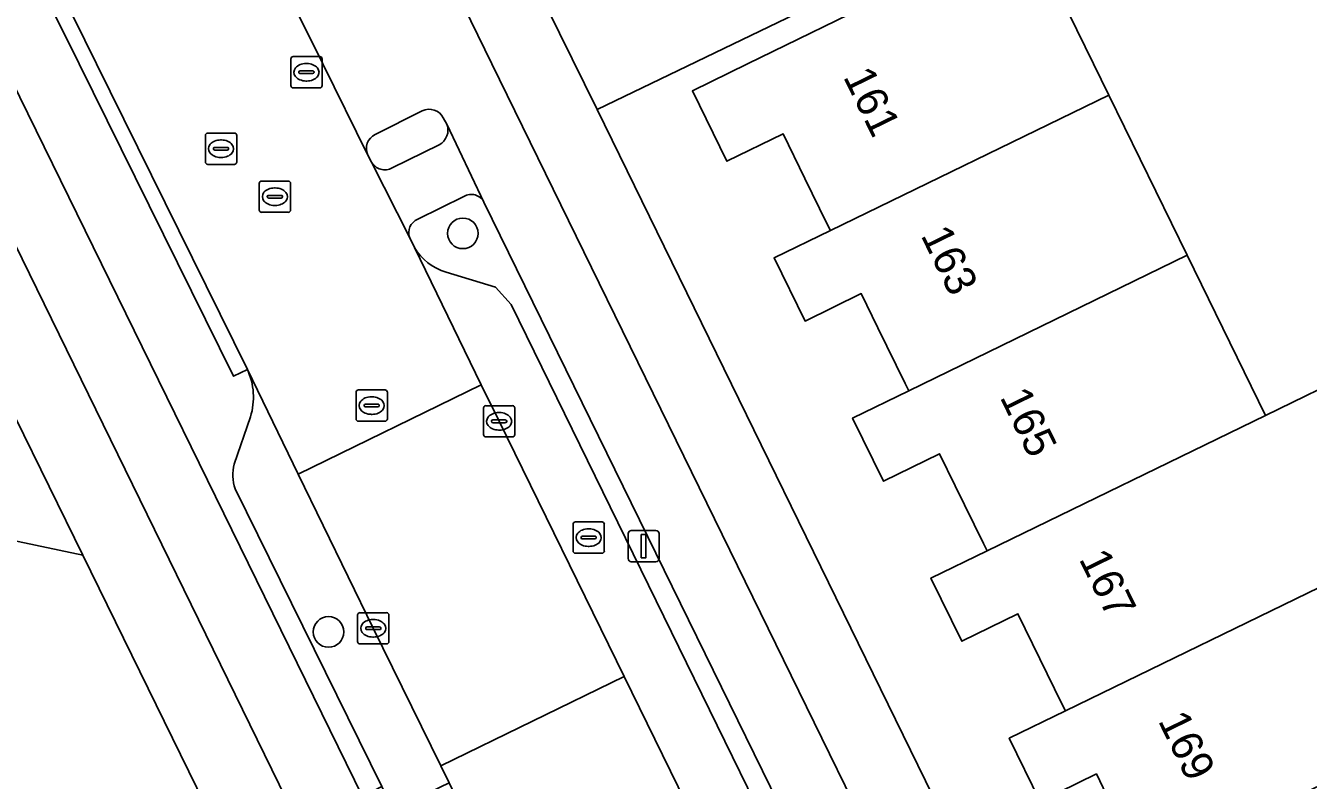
# Model space of a CAD drawing. Extents: x 160455 to 162082, y 388339 to 389736.
# Drawn here: x 160899.57 to 160940.57, y 388977.1 to 389001.22 of the extents above; entities that cross this region are included whole.
import ezdxf

# ---------------------------------------------------------------- set-up
doc = ezdxf.new("R2010")
doc.units = 0
for name, color, linetype in [('IMGEO_Boom', 7, 'Continuous'), ('IMGEO_Erf', 7, 'Continuous'), ('IMGEO_Fietspad_gesloten', 7, 'Continuous'), ('IMGEO_Kolk', 7, 'Continuous'), ('IMGEO_Lichtmast', 7, 'Continuous'), ('IMGEO_Pand', 7, 'Continuous'), ('IMGEO_Pand_nummerreeks', 7, 'Continuous'), ('IMGEO_Parkeervlak_open', 7, 'Continuous'), ('IMGEO_Rijbaan_lokaal_gesloten', 7, 'Continuous'), ('IMGEO_Rijbaan_lokaal_open', 7, 'Continuous'), ('IMGEO_Rioolput', 7, 'Continuous'), ('IMGEO_Verkeerseiland_open', 7, 'Continuous'), ('IMGEO_Voetpad_open', 7, 'Continuous')]:
    doc.layers.add(name, color=color, linetype=linetype)

msp = doc.modelspace()

# ---------------------------------------------------------------- linework, layer by layer
at = {"layer": 'IMGEO_Boom'}
for centre in [(160913.548, 388994.584), (160909.254, 388981.844)]:
    msp.add_circle(centre, 0.489, dxfattribs=at)
at = {"layer": 'IMGEO_Erf'}
for points in [[(160943.886, 389003.725), (160938.681, 389008.641), (160930.534, 389004.674), (160917.838, 388998.543), (160948.6, 388935.651)], [(160934.229, 388976.418), (160933.794, 388977.306), (160931.998, 388976.428), (160931.01, 388978.447), (160932.808, 388979.319), (160932.695, 388979.55), (160931.992, 388980.986), (160931.289, 388982.423), (160929.494, 388981.544), (160928.506, 388983.563), (160930.304, 388984.436), (160930.191, 388984.667), (160929.287, 388986.514), (160928.785, 388987.54), (160926.989, 388986.661), (160926.001, 388988.68), (160927.798, 388989.555), (160927.686, 388989.784), (160926.815, 388991.563), (160926.28, 388992.657), (160924.485, 388991.778), (160923.496, 388993.797), (160925.294, 388994.672), (160925.182, 388994.901), (160924.481, 388996.333), (160923.78, 388997.765), (160921.985, 388996.886), (160920.882, 388999.139), (160922.644, 389000), (160931.574, 389004.365), (160933.708, 389000), (160934.196, 388999.001), (160936.695, 388993.888), (160939.203, 388988.758), (160942.168, 388990.207)], [(160901.401, 388984.295), (160840.54, 388997.158)], [(160929.266, 388927.414), (160901.401, 388984.295)]]:
    msp.add_lwpolyline(points, dxfattribs=at)
at = {"layer": 'IMGEO_Fietspad_gesloten'}
for points in [[(160916.494, 388964.012), (160914.43, 388968.365), (160912.514, 388972.165), (160910.338, 388976.581), (160898.863, 389000), (160885.472, 389027.328), (160883.351, 389031.622), (160881.495, 389035.437), (160879.339, 389039.869), (160877.734, 389043.115), (160875.541, 389047.648), (160870.1, 389058.774), (160869.388, 389060.169), (160867.294, 389064.536), (160867.005, 389065.231), (160866.772, 389066.226)], [(160865.149, 389063.924), (160866.884, 389060.338), (160896.406, 389000), (160929.271, 388932.792), (160931.346, 388928.541)], [(160914.477, 389000), (160885.175, 389059.974)], [(160907.915, 389002.343), (160909.071, 389000), (160910.509, 388997.087)], [(160948.304, 388930.76), (160947.207, 388933.03), (160943.921, 388939.826), (160914.477, 389000)], [(160910.748, 388997.741), (160912.251, 388998.501)], [(160912.921, 388998.279), (160913.036, 388998.078), (160914.221, 388995.583), (160941.968, 388938.939), (160944.137, 388934.46), (160945.449, 388931.679)]]:
    msp.add_lwpolyline(points, dxfattribs=at)
for centre, radius, start, end in [((160912.468, 388998.035), 0.515, 28.3662, 114.9693), ((160910.959, 388997.293), 0.495, 115.224, 204.627)]:
    msp.add_arc(centre, radius, start, end, dxfattribs=at)
at = {"layer": 'IMGEO_Kolk'}
for p, q in [((160914.281, 388989.076), (160915.133, 388989.076)), ((160914.206, 388988.15), (160914.206, 388989.002)), ((160914.694, 388988.856), (160914.719, 388988.856)), ((160915.207, 388989.002), (160915.207, 388988.15)), ((160914.465, 388988.57), (160914.465, 388988.582)), ((160914.903, 388988.533), (160914.505, 388988.533)), ((160914.508, 388988.619), (160914.906, 388988.619)), ((160914.717, 388988.296), (160914.692, 388988.296)), ((160914.949, 388988.582), (160914.949, 388988.57)), ((160915.133, 388988.076), (160914.281, 388988.076)), ((160910.183, 388981.534), (160910.183, 388982.386)), ((160910.258, 388982.46), (160911.11, 388982.46)), ((160910.671, 388982.24), (160910.696, 388982.24)), ((160911.184, 388982.386), (160911.184, 388981.534)), ((160910.442, 388981.954), (160910.442, 388981.966)), ((160910.88, 388981.917), (160910.482, 388981.917)), ((160910.485, 388982.003), (160910.883, 388982.003)), ((160910.926, 388981.966), (160910.926, 388981.954)), ((160911.11, 388981.46), (160910.258, 388981.46)), ((160910.694, 388981.68), (160910.669, 388981.68))]:
    msp.add_line(p, q, dxfattribs=at)
for points in [[(160914.281, 388989.076), (160915.133, 388989.076)], [(160914.206, 388988.15), (160914.206, 388989.002)], [(160915.207, 388989.002), (160915.207, 388988.15)], [(160915.133, 388988.076), (160914.281, 388988.076)], [(160910.183, 388981.534), (160910.183, 388982.386)], [(160910.258, 388982.46), (160911.11, 388982.46)], [(160911.184, 388982.386), (160911.184, 388981.534)], [(160911.11, 388981.46), (160910.258, 388981.46)]]:
    msp.add_lwpolyline(points, dxfattribs=at)
for centre, radius, start, end in [((160914.283, 388989), 0.0765, 91.552, 178.448), ((160914.283, 388989), 0.0765, 91.552, 178.448), ((160915.131, 388989), 0.0765, 1.552, 88.448), ((160915.131, 388989), 0.0765, 1.552, 88.448), ((160914.505, 388988.579), 0.0403, 85.8775, 175.7526), ((160914.502, 388988.569), 0.0366, 178.938, 274.7102), ((160914.906, 388988.576), 0.043, 264.8664, 352.4533), ((160914.91, 388988.581), 0.0386, 1.7309, 96.639), ((160914.283, 388988.152), 0.0765, 181.552, 268.448), ((160914.283, 388988.152), 0.0765, 181.552, 268.448), ((160915.131, 388988.152), 0.0765, 271.552, 358.448), ((160915.131, 388988.152), 0.0765, 271.552, 358.448), ((160910.26, 388982.384), 0.0765, 91.552, 178.448), ((160910.26, 388982.384), 0.0765, 91.552, 178.448), ((160911.108, 388982.384), 0.0765, 1.552, 88.448), ((160911.108, 388982.384), 0.0765, 1.552, 88.448), ((160910.482, 388981.963), 0.0403, 85.8775, 175.7526), ((160910.479, 388981.953), 0.0366, 178.938, 274.7102), ((160910.883, 388981.96), 0.043, 264.8664, 352.4533), ((160910.887, 388981.965), 0.0386, 1.7309, 96.639), ((160910.26, 388981.536), 0.0765, 181.552, 268.448), ((160910.26, 388981.536), 0.0765, 181.552, 268.448), ((160911.108, 388981.536), 0.0765, 271.552, 358.448), ((160911.108, 388981.536), 0.0765, 271.552, 358.448)]:
    msp.add_arc(centre, radius, start, end, dxfattribs=at)
for centre, major_axis, ratio, start_param, end_param in [((160914.693, 388988.576), (-0.387, 0.002), 0.722429, 4.712389, 7.853982), ((160914.718, 388988.576), (-0.39, 0.002), 0.717154, 1.570796, 4.712389), ((160910.67, 388981.96), (-0.387, 0.002), 0.722429, 4.712389, 7.853982), ((160910.695, 388981.96), (-0.39, 0.002), 0.717154, 1.570796, 4.712389)]:
    msp.add_ellipse(centre, major_axis=major_axis, ratio=ratio, start_param=start_param, end_param=end_param, dxfattribs=at)
at = {"layer": 'IMGEO_Lichtmast'}
for p, q in [((160918.83, 388984.188), (160918.83, 388984.988)), ((160918.83, 388984.988), (160918.83, 388984.188)), ((160918.93, 388985.088), (160919.72, 388985.088)), ((160919.72, 388985.088), (160918.93, 388985.088)), ((160919.82, 388984.988), (160919.82, 388984.188)), ((160919.82, 388984.188), (160919.82, 388984.988)), ((160919.72, 388984.088), (160918.93, 388984.088)), ((160918.93, 388984.088), (160919.72, 388984.088))]:
    msp.add_line(p, q, dxfattribs=at)
msp.add_lwpolyline([(160919.25, 388984.963), (160919.4, 388984.963), (160919.4, 388984.213), (160919.25, 388984.213), (160919.25, 388984.963)], dxfattribs=at)
for centre, start, end in [((160918.93, 388984.988), 90, 180), ((160918.93, 388984.988), 90, 180), ((160919.72, 388984.988), 0, 90), ((160919.72, 388984.988), 360, 90), ((160918.93, 388984.188), 180, 270), ((160918.93, 388984.188), 180, 270), ((160919.72, 388984.188), 270, 0), ((160919.72, 388984.188), 270, 0)]:
    msp.add_arc(centre, 0.1, start, end, dxfattribs=at)
at = {"layer": 'IMGEO_Pand'}
for points in [[(160934.196, 388999.001), (160933.708, 389000), (160931.574, 389004.365), (160922.644, 389000), (160920.882, 388999.139), (160921.985, 388996.886), (160923.78, 388997.765), (160924.481, 388996.333), (160925.182, 388994.901), (160925.294, 388994.672)], [(160936.695, 388993.888), (160934.196, 388999.001), (160925.294, 388994.672), (160923.496, 388993.797), (160924.485, 388991.778), (160926.28, 388992.657), (160926.815, 388991.563), (160927.686, 388989.784), (160927.798, 388989.555)], [(160939.203, 388988.758), (160936.695, 388993.888), (160927.798, 388989.555), (160926.001, 388988.68), (160926.989, 388986.661), (160928.785, 388987.54), (160929.287, 388986.514), (160930.191, 388984.667), (160930.304, 388984.436)], [(160939.203, 388988.758), (160930.304, 388984.436), (160928.506, 388983.563), (160929.494, 388981.544), (160931.289, 388982.423), (160931.992, 388980.986), (160932.695, 388979.55), (160932.808, 388979.319), (160941.699, 388983.653), (160941.789, 388983.697), (160944.664, 388985.102), (160942.168, 388990.207)], [(160944.206, 388978.524), (160941.699, 388983.653), (160932.808, 388979.319), (160931.01, 388978.447), (160931.998, 388976.428), (160933.794, 388977.306), (160934.229, 388976.418), (160935.2, 388974.434), (160935.313, 388974.204)]]:
    msp.add_lwpolyline(points, close=True, dxfattribs=at)
at = {"layer": 'IMGEO_Parkeervlak_open'}
for points in [[(160912, 388994.132), (160914.137, 388989.745), (160914.707, 388988.576), (160918.699, 388980.421), (160924.114, 388969.358), (160932.883, 388951.425), (160939.546, 388937.83)], [(160915.095, 388992.311), (160914.587, 388992.864), (160913.01, 388993.347)], [(160940.204, 388940.985), (160915.095, 388992.311)], [(160908.289, 388986.887), (160906.66, 388990.235)], [(160906.76, 388988.721), (160906.239, 388987.208)], [(160906.269, 388986.421), (160910.955, 388976.899), (160911.317, 388976.155), (160913.105, 388977.025), (160912.843, 388977.56), (160910.686, 388981.961), (160908.289, 388986.887)]]:
    msp.add_lwpolyline(points, dxfattribs=at)
for centre, radius, start, end in [((160913.488, 388995.004), 1.724, 210.3721, 253.9172), ((160904.718, 388989.346), 2.136, 342.9712, 24.5866), ((160907.583, 388986.865), 1.387, 165.6951, 198.671)]:
    msp.add_arc(centre, radius, start, end, dxfattribs=at)
at = {"layer": 'IMGEO_Rijbaan_lokaal_gesloten'}
msp.add_lwpolyline([(160872.053, 389060.881), (160872.239, 389060.439), (160876.244, 389052.308), (160881.582, 389041.416), (160888.628, 389026.872), (160898.512, 389006.713), (160900.342, 389003.041), (160901.842, 389000), (160906.66, 388990.235), (160908.289, 388986.887), (160914.137, 388989.745), (160912, 388994.132), (160911.848, 388994.441), (160910.632, 388996.86), (160910.509, 388997.087), (160909.071, 389000), (160907.915, 389002.343), (160904.445, 389009.463), (160894.513, 389029.747)], dxfattribs=at)
msp.add_lwpolyline([(160924.114, 388969.358), (160918.699, 388980.421), (160912.843, 388977.56), (160913.105, 388977.025), (160914.53, 388974.117), (160918.99, 388965.015), (160920.966, 388960.99), (160922.449, 388957.971), (160925.046, 388952.682), (160926.419, 388949.886), (160927.362, 388947.966), (160929.512, 388943.567), (160932.181, 388938.107), (160933.713, 388934.973), (160933.966, 388934.456), (160939.805, 388937.301), (160939.546, 388937.83), (160932.883, 388951.425)], close=True, dxfattribs=at)
at = {"layer": 'IMGEO_Rijbaan_lokaal_open'}
msp.add_lwpolyline([(160918.699, 388980.421), (160914.707, 388988.576), (160914.137, 388989.745), (160908.289, 388986.887), (160910.686, 388981.961), (160912.843, 388977.56)], close=True, dxfattribs=at)
at = {"layer": 'IMGEO_Rioolput'}
for p, q in [((160908.048, 388999.307), (160908.048, 389000.159)), ((160908.123, 389000.233), (160908.975, 389000.233)), ((160909.049, 389000.159), (160909.049, 388999.307)), ((160908.307, 388999.727), (160908.307, 388999.739)), ((160908.35, 388999.776), (160908.748, 388999.776)), ((160908.536, 389000.013), (160908.561, 389000.013)), ((160908.791, 388999.739), (160908.791, 388999.727)), ((160908.745, 388999.69), (160908.347, 388999.69)), ((160908.559, 388999.453), (160908.534, 388999.453)), ((160908.975, 388999.233), (160908.123, 388999.233)), ((160905.318, 388996.864), (160905.318, 388997.716)), ((160905.393, 388997.79), (160906.245, 388997.79)), ((160906.319, 388997.716), (160906.319, 388996.864)), ((160905.577, 388997.284), (160905.577, 388997.296)), ((160905.62, 388997.333), (160906.018, 388997.333)), ((160905.806, 388997.57), (160905.831, 388997.57)), ((160906.061, 388997.296), (160906.061, 388997.284)), ((160906.015, 388997.247), (160905.617, 388997.247)), ((160905.829, 388997.01), (160905.804, 388997.01)), ((160906.245, 388996.79), (160905.393, 388996.79)), ((160907.039, 388995.33), (160907.039, 388996.182)), ((160907.114, 388996.256), (160907.966, 388996.256)), ((160908.04, 388996.182), (160908.04, 388995.33)), ((160907.298, 388995.75), (160907.298, 388995.762)), ((160907.736, 388995.713), (160907.338, 388995.713)), ((160907.341, 388995.799), (160907.739, 388995.799)), ((160907.527, 388996.036), (160907.552, 388996.036)), ((160907.782, 388995.762), (160907.782, 388995.75)), ((160907.966, 388995.256), (160907.114, 388995.256)), ((160907.55, 388995.476), (160907.525, 388995.476)), ((160910.133, 388988.653), (160910.133, 388989.505)), ((160910.208, 388989.579), (160911.06, 388989.579)), ((160911.134, 388989.505), (160911.134, 388988.653)), ((160910.392, 388989.073), (160910.392, 388989.085)), ((160910.435, 388989.122), (160910.833, 388989.122)), ((160910.621, 388989.359), (160910.646, 388989.359)), ((160910.876, 388989.085), (160910.876, 388989.073)), ((160910.83, 388989.036), (160910.432, 388989.036)), ((160910.644, 388988.799), (160910.619, 388988.799)), ((160911.06, 388988.579), (160910.208, 388988.579)), ((160917.068, 388984.433), (160917.068, 388985.285)), ((160917.143, 388985.359), (160917.995, 388985.359)), ((160917.556, 388985.139), (160917.581, 388985.139)), ((160918.069, 388985.285), (160918.069, 388984.433)), ((160917.327, 388984.853), (160917.327, 388984.865)), ((160917.765, 388984.816), (160917.367, 388984.816)), ((160917.37, 388984.902), (160917.768, 388984.902)), ((160917.579, 388984.579), (160917.554, 388984.579)), ((160917.811, 388984.865), (160917.811, 388984.853)), ((160917.995, 388984.359), (160917.143, 388984.359))]:
    msp.add_line(p, q, dxfattribs=at)
for points in [[(160908.048, 388999.307), (160908.048, 389000.159)], [(160908.123, 389000.233), (160908.975, 389000.233)], [(160909.049, 389000.159), (160909.049, 388999.307)], [(160908.975, 388999.233), (160908.123, 388999.233)], [(160905.318, 388996.864), (160905.318, 388997.716)], [(160905.393, 388997.79), (160906.245, 388997.79)], [(160906.319, 388997.716), (160906.319, 388996.864)], [(160906.245, 388996.79), (160905.393, 388996.79)], [(160907.039, 388995.33), (160907.039, 388996.182)], [(160907.114, 388996.256), (160907.966, 388996.256)], [(160908.04, 388996.182), (160908.04, 388995.33)], [(160907.966, 388995.256), (160907.114, 388995.256)], [(160910.133, 388988.653), (160910.133, 388989.505)], [(160910.208, 388989.579), (160911.06, 388989.579)], [(160911.134, 388989.505), (160911.134, 388988.653)], [(160911.06, 388988.579), (160910.208, 388988.579)], [(160917.068, 388984.433), (160917.068, 388985.285)], [(160917.143, 388985.359), (160917.995, 388985.359)], [(160918.069, 388985.285), (160918.069, 388984.433)], [(160917.995, 388984.359), (160917.143, 388984.359)]]:
    msp.add_lwpolyline(points, dxfattribs=at)
for centre, radius, start, end in [((160908.125, 389000.157), 0.0765, 91.552, 178.448), ((160908.125, 389000.157), 0.0765, 91.552, 178.448), ((160908.973, 389000.157), 0.0765, 1.552, 88.448), ((160908.973, 389000.157), 0.0765, 1.552, 88.448), ((160908.347, 388999.736), 0.0403, 85.8775, 175.7526), ((160908.752, 388999.738), 0.0386, 1.7309, 96.639), ((160908.344, 388999.726), 0.0366, 178.938, 274.7102), ((160908.748, 388999.733), 0.043, 264.8664, 352.4533), ((160908.125, 388999.309), 0.0765, 181.552, 268.448), ((160908.125, 388999.309), 0.0765, 181.552, 268.448), ((160908.973, 388999.309), 0.0765, 271.552, 358.448), ((160908.973, 388999.309), 0.0765, 271.552, 358.448), ((160905.395, 388997.714), 0.0765, 91.552, 178.448), ((160905.395, 388997.714), 0.0765, 91.552, 178.448), ((160906.243, 388997.714), 0.0765, 1.552, 88.448), ((160906.243, 388997.714), 0.0765, 1.552, 88.448), ((160905.617, 388997.293), 0.0403, 85.8775, 175.7526), ((160905.614, 388997.283), 0.0366, 178.938, 274.7102), ((160906.018, 388997.29), 0.043, 264.8664, 352.4533), ((160906.022, 388997.295), 0.0386, 1.7309, 96.639), ((160905.395, 388996.866), 0.0765, 181.552, 268.448), ((160905.395, 388996.866), 0.0765, 181.552, 268.448), ((160906.243, 388996.866), 0.0765, 271.552, 358.448), ((160906.243, 388996.866), 0.0765, 271.552, 358.448), ((160907.116, 388996.18), 0.0765, 91.552, 178.448), ((160907.116, 388996.18), 0.0765, 91.552, 178.448), ((160907.964, 388996.18), 0.0765, 1.552, 88.448), ((160907.964, 388996.18), 0.0765, 1.552, 88.448), ((160907.338, 388995.759), 0.0403, 85.8775, 175.7526), ((160907.335, 388995.749), 0.0366, 178.938, 274.7102), ((160907.739, 388995.756), 0.043, 264.8664, 352.4533), ((160907.743, 388995.761), 0.0386, 1.7309, 96.639), ((160907.116, 388995.332), 0.0765, 181.552, 268.448), ((160907.116, 388995.332), 0.0765, 181.552, 268.448), ((160907.964, 388995.332), 0.0765, 271.552, 358.448), ((160907.964, 388995.332), 0.0765, 271.552, 358.448), ((160910.21, 388989.503), 0.0765, 91.552, 178.448), ((160910.21, 388989.503), 0.0765, 91.552, 178.448), ((160911.058, 388989.503), 0.0765, 1.552, 88.448), ((160911.058, 388989.503), 0.0765, 1.552, 88.448), ((160910.432, 388989.082), 0.0403, 85.8775, 175.7526), ((160910.837, 388989.084), 0.0386, 1.7309, 96.639), ((160910.429, 388989.072), 0.0366, 178.938, 274.7102), ((160910.833, 388989.079), 0.043, 264.8664, 352.4533), ((160910.21, 388988.655), 0.0765, 181.552, 268.448), ((160910.21, 388988.655), 0.0765, 181.552, 268.448), ((160911.058, 388988.655), 0.0765, 271.552, 358.448), ((160911.058, 388988.655), 0.0765, 271.552, 358.448), ((160917.145, 388985.283), 0.0765, 91.552, 178.448), ((160917.145, 388985.283), 0.0765, 91.552, 178.448), ((160917.993, 388985.283), 0.0765, 1.552, 88.448), ((160917.993, 388985.283), 0.0765, 1.552, 88.448), ((160917.367, 388984.862), 0.0403, 85.8775, 175.7526), ((160917.364, 388984.852), 0.0366, 178.938, 274.7102), ((160917.768, 388984.859), 0.043, 264.8664, 352.4533), ((160917.772, 388984.864), 0.0386, 1.7309, 96.639), ((160917.145, 388984.435), 0.0765, 181.552, 268.448), ((160917.145, 388984.435), 0.0765, 181.552, 268.448), ((160917.993, 388984.435), 0.0765, 271.552, 358.448), ((160917.993, 388984.435), 0.0765, 271.552, 358.448)]:
    msp.add_arc(centre, radius, start, end, dxfattribs=at)
for centre, major_axis, ratio, start_param, end_param in [((160908.535, 388999.733), (-0.387, 0.002), 0.722429, 4.712389, 7.853982), ((160908.56, 388999.733), (-0.39, 0.002), 0.717154, 1.570796, 4.712389), ((160905.805, 388997.29), (-0.387, 0.002), 0.722429, 4.712389, 7.853982), ((160905.83, 388997.29), (-0.39, 0.002), 0.717154, 1.570796, 4.712389), ((160907.526, 388995.756), (-0.387, 0.002), 0.722429, 4.712389, 7.853982), ((160907.551, 388995.756), (-0.39, 0.002), 0.717154, 1.570796, 4.712389), ((160910.62, 388989.079), (-0.387, 0.002), 0.722429, 4.712389, 7.853982), ((160910.645, 388989.079), (-0.39, 0.002), 0.717154, 1.570796, 4.712389), ((160917.555, 388984.859), (-0.387, 0.002), 0.722429, 4.712389, 7.853982), ((160917.58, 388984.859), (-0.39, 0.002), 0.717154, 1.570796, 4.712389)]:
    msp.add_ellipse(centre, major_axis=major_axis, ratio=ratio, start_param=start_param, end_param=end_param, dxfattribs=at)
at = {"layer": 'IMGEO_Verkeerseiland_open'}
for points in [[(160897.052, 389005.136), (160886.073, 389027.642), (160885.472, 389027.328), (160898.863, 389000), (160910.338, 388976.581), (160910.955, 388976.899), (160906.269, 388986.421)], [(160906.66, 388990.235), (160906.212, 388990.014), (160901.285, 389000), (160899.894, 389002.82), (160900.342, 389003.041)], [(160912.251, 388998.501), (160910.748, 388997.741)], [(160913.036, 388998.078), (160912.921, 388998.279)], [(160911.288, 388996.676), (160912.792, 388997.41)], [(160910.509, 388997.087), (160910.632, 388996.86)], [(160913.583, 388995.76), (160912.107, 388995.034)], [(160941.968, 388938.939), (160914.221, 388995.583)], [(160911.848, 388994.441), (160912, 388994.132)], [(160913.01, 388993.347), (160914.587, 388992.864), (160915.095, 388992.311), (160940.204, 388940.985)], [(160906.239, 388987.208), (160906.76, 388988.721)]]:
    msp.add_lwpolyline(points, dxfattribs=at)
msp.add_lwpolyline([(160906.66, 388990.235), (160901.842, 389000), (160900.342, 389003.041), (160899.894, 389002.82), (160901.285, 389000), (160906.212, 388990.014)], close=True, dxfattribs=at)
for centre, radius, start, end in [((160912.468, 388998.035), 0.515, 28.3662, 114.9693), ((160910.959, 388997.293), 0.495, 115.224, 204.627), ((160912.526, 388997.886), 0.545, 299.2271, 20.6414), ((160911.052, 388997.096), 0.482, 209.302, 299.3616), ((160913.82, 388995.377), 0.451, 27.2313, 121.7575), ((160912.285, 388994.603), 0.466, 112.4663, 200.3459), ((160913.488, 388995.004), 1.724, 210.3721, 253.9172), ((160904.718, 388989.346), 2.136, 342.9712, 24.5866), ((160907.583, 388986.865), 1.387, 165.6951, 198.671)]:
    msp.add_arc(centre, radius, start, end, dxfattribs=at)
at = {"layer": 'IMGEO_Voetpad_open'}
for points in [[(160891.29, 389003.601), (160895.886, 388994.089), (160896.662, 388993.971), (160899.254, 388988.688), (160901.401, 388984.295), (160929.266, 388927.414), (160931.346, 388928.541), (160929.271, 388932.792), (160896.406, 389000), (160866.884, 389060.338), (160865.149, 389063.924)], [(160917.838, 388998.543), (160915.841, 389002.618), (160898.678, 389037.727), (160898.662, 389037.759), (160898.134, 389038.838), (160898.097, 389038.914), (160892.225, 389050.972), (160888.627, 389058.379), (160888.087, 389059.484), (160887.104, 389061.518)], [(160885.175, 389059.974), (160914.477, 389000), (160943.921, 388939.826), (160947.207, 388933.03), (160951.165, 388934.782)], [(160948.6, 388935.651), (160917.838, 388998.543)], [(160834.302, 388998.35), (160840.43, 388997.183), (160840.54, 388997.158), (160901.401, 388984.295), (160899.254, 388988.688)], [(160914.221, 388995.583), (160913.036, 388998.078)], [(160912.792, 388997.41), (160911.288, 388996.676)], [(160910.632, 388996.86), (160911.848, 388994.441)], [(160912.107, 388995.034), (160913.583, 388995.76)]]:
    msp.add_lwpolyline(points, dxfattribs=at)
msp.add_lwpolyline([(160943.002, 389010.753), (160944.325, 389011.407), (160954.605, 389016.426), (160965.26, 389021.604), (160963.237, 389025.675), (160952.647, 389020.509), (160945.163, 389016.855), (160942.365, 389015.473), (160941.025, 389014.806), (160937.756, 389013.207), (160928.531, 389008.736), (160915.841, 389002.618), (160917.838, 388998.543), (160930.534, 389004.674), (160938.681, 389008.641)], close=True, dxfattribs=at)
for centre, radius, start, end in [((160912.526, 388997.886), 0.545, 299.2271, 20.6414), ((160911.052, 388997.096), 0.482, 209.302, 299.3616), ((160913.82, 388995.377), 0.451, 27.2313, 121.7575), ((160912.285, 388994.603), 0.466, 112.4663, 200.3459)]:
    msp.add_arc(centre, radius, start, end, dxfattribs=at)

# ---------------------------------------------------------------- texts
at = {"layer": 'IMGEO_Pand_nummerreeks'}
for s, p in [('161', (160925.69, 388999.592)), ('163', (160928.169, 388994.523)), ('165', (160930.697, 388989.351)), ('167', (160933.225, 388984.18)), ('169', (160935.754, 388979.008))]:
    msp.add_text(s, height=1, rotation=296.0522, dxfattribs=at).set_placement(p)

doc.saveas('drawing.dxf')
